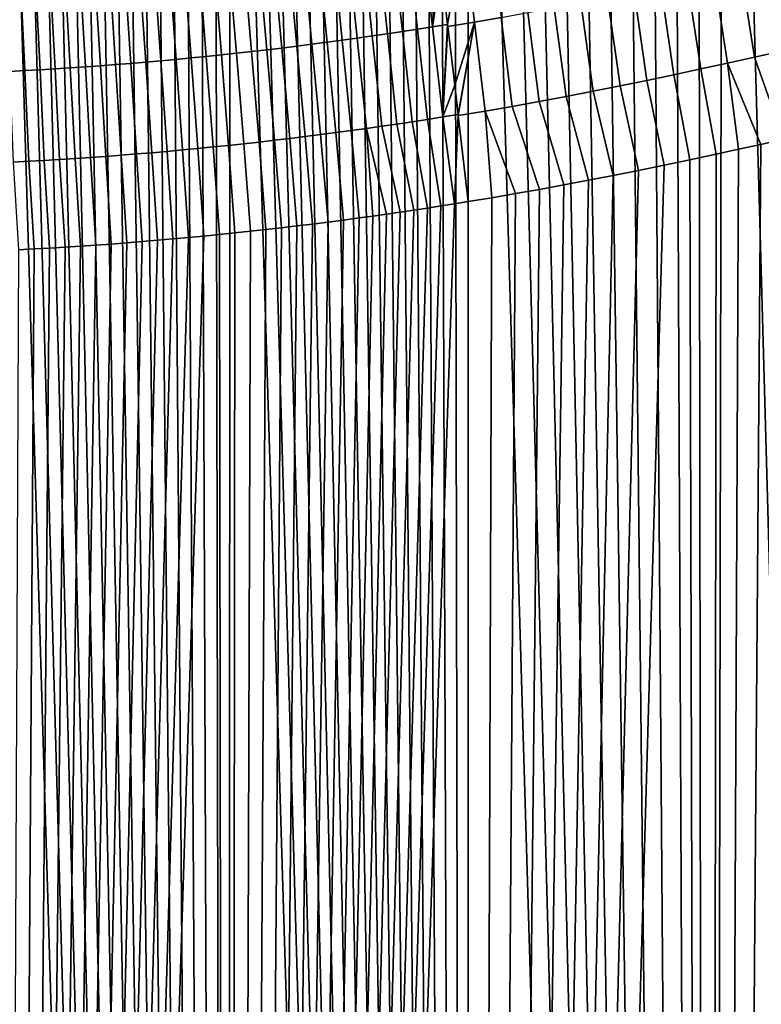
# Model space of a CAD drawing. Header units: metres. Extents: x -240 to 45, y -77 to 27.
# Tile 726 of 1056: x 17.63 to 20.72, y -35.33 to -31.23. Entities that reach past the tile are written whole.
import ezdxf

# ---------------------------------------------------------------- set-up
doc = ezdxf.new("R2010")
doc.units = ezdxf.units.M
doc.layers.add('solid_102011X2', color=7, linetype='CONTINUOUS')

msp = doc.modelspace()

# ---------------------------------------------------------------- linework, layer by layer
at = {"layer": 'solid_102011X2'}
for points in [[(17.503664, -60.200001, 121.550369), (18.500589, -60.200001, 121.625076), (17.584812, -29.382376, 121.558319), (17.522572, -29.367239, 121.552254)], [(18.500589, -60.200001, 121.625076), (17.646948, -29.397299, 121.564186), (17.584812, -29.382376, 121.558319)], [(18.500589, -60.200001, 121.625076), (17.708973, -29.412004, 121.569847), (17.646948, -29.397299, 121.564186)], [(18.500589, -60.200001, 121.625076), (17.770882, -29.426495, 121.575302), (17.708973, -29.412004, 121.569847)], [(18.500589, -60.200001, 121.625076), (17.832689, -29.440771, 121.580551), (17.770882, -29.426495, 121.575302)], [(18.500589, -60.200001, 121.625076), (17.894466, -29.454836, 121.585617), (17.832689, -29.440771, 121.580551)], [(18.500589, -60.200001, 121.625076), (17.956205, -29.468691, 121.590477), (17.894466, -29.454836, 121.585617)], [(18.500589, -60.200001, 121.625076), (18.017883, -29.482332, 121.595146), (17.956205, -29.468691, 121.590477)], [(18.500589, -60.200001, 121.625076), (18.079485, -29.495758, 121.599617), (18.017883, -29.482332, 121.595146)], [(18.500589, -60.200001, 121.625076), (18.140984, -29.50897, 121.603889), (18.079485, -29.495758, 121.599617)], [(18.500589, -60.200001, 121.625076), (18.202364, -29.521963, 121.607964), (18.140984, -29.50897, 121.603889)], [(18.500589, -60.200001, 121.625076), (18.263601, -29.534737, 121.611839), (18.202364, -29.521963, 121.607964)], [(18.500589, -60.200001, 121.625076), (18.324678, -29.547291, 121.615524), (18.263601, -29.534737, 121.611839)], [(18.500589, -60.200001, 121.625076), (18.385572, -29.559624, 121.619003), (18.324678, -29.547291, 121.615524)], [(18.500589, -60.200001, 121.625076), (18.446264, -29.571732, 121.622292), (18.385572, -29.559624, 121.619003)], [(18.500589, -60.200001, 121.625076), (18.506731, -29.583614, 121.625381), (18.446264, -29.571732, 121.622292)], [(18.500589, -60.200001, 121.625076), (19.5, -60.200001, 121.650002), (18.566956, -29.595272, 121.628281), (18.506731, -29.583614, 121.625381)], [(19.5, -60.200001, 121.650002), (18.626917, -29.606701, 121.630981), (18.566956, -29.595272, 121.628281)], [(19.5, -60.200001, 121.650002), (18.686596, -29.617899, 121.633492), (18.626917, -29.606701, 121.630981)], [(19.5, -60.200001, 121.650002), (18.746046, -29.628874, 121.635818), (18.686596, -29.617899, 121.633492)], [(19.5, -60.200001, 121.650002), (18.805292, -29.639624, 121.637962), (18.746046, -29.628874, 121.635818)], [(19.5, -60.200001, 121.650002), (18.864332, -29.65015, 121.639923), (18.805292, -29.639624, 121.637962)], [(19.5, -60.200001, 121.650002), (18.923164, -29.660454, 121.641701), (18.864332, -29.65015, 121.639923)], [(19.5, -60.200001, 121.650002), (18.981791, -29.670532, 121.643303), (18.923164, -29.660454, 121.641701)], [(19.5, -60.200001, 121.650002), (19.040207, -29.680389, 121.64473), (18.981791, -29.670532, 121.643303)], [(19.5, -60.200001, 121.650002), (19.098415, -29.690022, 121.645981), (19.040207, -29.680389, 121.64473)], [(19.5, -60.200001, 121.650002), (19.156416, -29.69943, 121.647057), (19.098415, -29.690022, 121.645981)], [(19.5, -60.200001, 121.650002), (19.214207, -29.708616, 121.647964), (19.156416, -29.69943, 121.647057)], [(19.5, -60.200001, 121.650002), (19.271788, -29.717579, 121.648705), (19.214207, -29.708616, 121.647964)], [(19.5, -60.200001, 121.650002), (19.329157, -29.726318, 121.649269), (19.271788, -29.717579, 121.648705)], [(19.5, -60.200001, 121.650002), (19.386316, -29.734833, 121.649681), (19.329157, -29.726318, 121.649269)], [(19.5, -60.200001, 121.650002), (19.443264, -29.743124, 121.649918), (19.386316, -29.734833, 121.649681)], [(19.5, -60.200001, 121.650002), (19.5, -29.751192, 121.650002), (19.443264, -29.743124, 121.649918)], [(19.595953, -29.764359, 121.649773), (19.5, -29.751192, 121.650002), (19.5, -60.200001, 121.650002), (20.499411, -60.200001, 121.625076)], [(20.499411, -60.200001, 121.625076), (19.691938, -29.776964, 121.649078), (19.595953, -29.764359, 121.649773)], [(20.499411, -60.200001, 121.625076), (19.787952, -29.789011, 121.647934), (19.691938, -29.776964, 121.649078)], [(20.499411, -60.200001, 121.625076), (19.883995, -29.800495, 121.646324), (19.787952, -29.789011, 121.647934)], [(20.499411, -60.200001, 121.625076), (19.980062, -29.811419, 121.644249), (19.883995, -29.800495, 121.646324)], [(20.499411, -60.200001, 121.625076), (20.076153, -29.821781, 121.641724), (19.980062, -29.811419, 121.644249)], [(20.499411, -60.200001, 121.625076), (20.172264, -29.831585, 121.638725), (20.076153, -29.821781, 121.641724)], [(20.499411, -60.200001, 121.625076), (20.268394, -29.840826, 121.635269), (20.172264, -29.831585, 121.638725)], [(20.499411, -60.200001, 121.625076), (20.364536, -29.849508, 121.631355), (20.268394, -29.840826, 121.635269)], [(20.499411, -60.200001, 121.625076), (20.460684, -29.857626, 121.626968), (20.364536, -29.849508, 121.631355)], [(20.499411, -60.200001, 121.625076), (20.556835, -29.865183, 121.622131), (20.460684, -29.857626, 121.626968)], [(20.499411, -60.200001, 121.625076), (21.496336, -60.200001, 121.550369), (20.652994, -29.872179, 121.616821), (20.556835, -29.865183, 121.622131)], [(21.496336, -60.200001, 121.550369), (20.749166, -29.878616, 121.611046), (20.652994, -29.872179, 121.616821)], [(19.636547, -31.219423, 81.516411), (19.525648, -31.238806, 81.515984), (19.481062, -30.869301, 81.472572), (19.590549, -30.850134, 81.472733)], [(19.288221, -31.268686, 81.516289), (19.225456, -31.278389, 81.517059), (19.184439, -30.904074, 81.473274), (19.246332, -30.894491, 81.472382)], [(19.350971, -31.258741, 81.515717), (19.288221, -31.268686, 81.516289), (19.246332, -30.894491, 81.472382), (19.308216, -30.884668, 81.47168)], [(19.350971, -31.258741, 81.515717), (19.308216, -30.884668, 81.47168), (19.370087, -30.874611, 81.471153)], [(19.350971, -31.258741, 81.515717), (19.370087, -30.874611, 81.471153), (19.371614, -30.88772, 81.473007)], [(19.350971, -31.258741, 81.515717), (19.371614, -30.88772, 81.473007), (19.386749, -31.017498, 81.490173)], [(19.413704, -31.248558, 81.515335), (19.386749, -31.017498, 81.490173), (19.481062, -30.869301, 81.472572)], [(19.525648, -31.238806, 81.515984), (19.41474, -31.257439, 81.516167), (19.413704, -31.248558, 81.515335), (19.481062, -30.869301, 81.472572)], [(18.974216, -31.314758, 81.522095), (18.911367, -31.323238, 81.523842), (18.874781, -30.948357, 81.480591), (18.936737, -30.939985, 81.478745)], [(19.03705, -31.306034, 81.520538), (18.974216, -31.314758, 81.522095), (18.936737, -30.939985, 81.478745), (18.99868, -30.931372, 81.477089)], [(19.099869, -31.297064, 81.51918), (19.03705, -31.306034, 81.520538), (18.99868, -30.931372, 81.477089), (19.060614, -30.922516, 81.475624)], [(19.162672, -31.287849, 81.518021), (19.099869, -31.297064, 81.51918), (19.060614, -30.922516, 81.475624), (19.122532, -30.913416, 81.474358)], [(19.225456, -31.278389, 81.517059), (19.162672, -31.287849, 81.518021), (19.122532, -30.913416, 81.474358), (19.184439, -30.904074, 81.473274)], [(18.65983, -31.354704, 81.532822), (18.596916, -31.361956, 81.535561), (18.564837, -30.986563, 81.492676), (18.626846, -30.979408, 81.489876)], [(18.722734, -31.347206, 81.530281), (18.65983, -31.354704, 81.532822), (18.626846, -30.979408, 81.489876), (18.688845, -30.972012, 81.487267)], [(18.785625, -31.339462, 81.527939), (18.722734, -31.347206, 81.530281), (18.688845, -30.972012, 81.487267), (18.750834, -30.964369, 81.484856)], [(18.848503, -31.331472, 81.525795), (18.785625, -31.339462, 81.527939), (18.750834, -30.964369, 81.484856), (18.812813, -30.956486, 81.482628)], [(18.911367, -31.323238, 81.523842), (18.848503, -31.331472, 81.525795), (18.812813, -30.956486, 81.482628), (18.874781, -30.948357, 81.480591)], [(18.219233, -31.400312, 81.556145), (18.15626, -31.405846, 81.560272), (18.130543, -31.029831, 81.517639), (18.192608, -31.02438, 81.513496)], [(18.2822, -31.394533, 81.552216), (18.219233, -31.400312, 81.556145), (18.192608, -31.02438, 81.513496), (18.254663, -31.018684, 81.509552)], [(18.34516, -31.388508, 81.548492), (18.2822, -31.394533, 81.552216), (18.254663, -31.018684, 81.509552), (18.316713, -31.012747, 81.505791)], [(18.408112, -31.382238, 81.54496), (18.34516, -31.388508, 81.548492), (18.316713, -31.012747, 81.505791), (18.378757, -31.006567, 81.502228)], [(18.471056, -31.375723, 81.541626), (18.408112, -31.382238, 81.54496), (18.378757, -31.006567, 81.502228), (18.440792, -31.000143, 81.498848)], [(18.533991, -31.368963, 81.538498), (18.471056, -31.375723, 81.541626), (18.440792, -31.000143, 81.498848), (18.502819, -30.993475, 81.495667)], [(18.596916, -31.361956, 81.535561), (18.533991, -31.368963, 81.538498), (18.502819, -30.993475, 81.495667), (18.564837, -30.986563, 81.492676)], [(19.350971, -31.258741, 81.515717), (19.386749, -31.017498, 81.490173), (19.413704, -31.248558, 81.515335)], [(20.69183, -31.38512, 81.577202), (20.580009, -31.41012, 81.570862), (20.523266, -31.040775, 81.541916), (20.63401, -31.015915, 81.547852)], [(20.803566, -31.359642, 81.58416), (20.69183, -31.38512, 81.577202), (20.63401, -31.015915, 81.547852), (20.744711, -30.990561, 81.554405)], [(17.652451, -31.441236, 81.600441), (17.589497, -31.444544, 81.606361), (17.571951, -31.0679, 81.563591), (17.633999, -31.064651, 81.557716)], [(17.715416, -31.437677, 81.594727), (17.652451, -31.441236, 81.600441), (17.633999, -31.064651, 81.557716), (17.696054, -31.061157, 81.552032)], [(17.778385, -31.433872, 81.589211), (17.715416, -31.437677, 81.594727), (17.696054, -31.061157, 81.552032), (17.758118, -31.057417, 81.546547)], [(17.841362, -31.429819, 81.583885), (17.778385, -31.433872, 81.589211), (17.758118, -31.057417, 81.546547), (17.820185, -31.053431, 81.541245)], [(17.904341, -31.425518, 81.578766), (17.841362, -31.429819, 81.583885), (17.820185, -31.053431, 81.541245), (17.882257, -31.049198, 81.53614)], [(17.967321, -31.420969, 81.573845), (17.904341, -31.425518, 81.578766), (17.882257, -31.049198, 81.53614), (17.94433, -31.044724, 81.531227)], [(18.030304, -31.416174, 81.569122), (17.967321, -31.420969, 81.573845), (17.94433, -31.044724, 81.531227), (18.006403, -31.040003, 81.526505)], [(18.093283, -31.411133, 81.564598), (18.030304, -31.416174, 81.569122), (18.006403, -31.040003, 81.526505), (18.068476, -31.035038, 81.52198)], [(18.15626, -31.405846, 81.560272), (18.093283, -31.411133, 81.564598), (18.068476, -31.035038, 81.52198), (18.130543, -31.029831, 81.517639)], [(20.468113, -31.434633, 81.56514), (20.356146, -31.458637, 81.560051), (20.301695, -31.08897, 81.531868), (20.412491, -31.065134, 81.536591)], [(20.580009, -31.41012, 81.570862), (20.468113, -31.434633, 81.56514), (20.412491, -31.065134, 81.536591), (20.523266, -31.040775, 81.541916)], [(20.356146, -31.458637, 81.560051), (20.24411, -31.482105, 81.55558), (20.190876, -31.112255, 81.527763), (20.301695, -31.08897, 81.531868)], [(20.132008, -31.505005, 81.551735), (20.01984, -31.527306, 81.548515), (19.969187, -31.157059, 81.521385), (20.08004, -31.13496, 81.524269)], [(20.24411, -31.482105, 81.55558), (20.132008, -31.505005, 81.551735), (20.08004, -31.13496, 81.524269), (20.190876, -31.112255, 81.527763)], [(19.90761, -31.548977, 81.545921), (19.795317, -31.569988, 81.543953), (19.747438, -31.199318, 81.517456), (19.858318, -31.17852, 81.519112)], [(20.01984, -31.527306, 81.548515), (19.90761, -31.548977, 81.545921), (19.858318, -31.17852, 81.519112), (19.969187, -31.157059, 81.521385)], [(19.682964, -31.590309, 81.542618), (19.570553, -31.609909, 81.541916), (19.525648, -31.238806, 81.515984), (19.636547, -31.219423, 81.516411)], [(19.795317, -31.569988, 81.543953), (19.682964, -31.590309, 81.542618), (19.636547, -31.219423, 81.516411), (19.747438, -31.199318, 81.517456)], [(19.330219, -31.644535, 81.542313), (19.26652, -31.65436, 81.542953), (19.225456, -31.278389, 81.517059), (19.288221, -31.268686, 81.516289)], [(19.393896, -31.634468, 81.541878), (19.330219, -31.644535, 81.542313), (19.288221, -31.268686, 81.516289), (19.350971, -31.258741, 81.515717)], [(19.393896, -31.634468, 81.541878), (19.350971, -31.258741, 81.515717), (19.413704, -31.248558, 81.515335)], [(19.393896, -31.634468, 81.541878), (19.413704, -31.248558, 81.515335), (19.41474, -31.257439, 81.516167)], [(19.393896, -31.634468, 81.541878), (19.41474, -31.257439, 81.516167), (19.443239, -31.501608, 81.535027)], [(19.443239, -31.501608, 81.535027), (19.41474, -31.257439, 81.516167), (19.525648, -31.238806, 81.515984)], [(19.45755, -31.624161, 81.541634), (19.443239, -31.501608, 81.535027), (19.525648, -31.238806, 81.515984)], [(19.458086, -31.628757, 81.54184), (19.45755, -31.624161, 81.541634), (19.525648, -31.238806, 81.515984)], [(19.570553, -31.609909, 81.541916), (19.458086, -31.628757, 81.54184), (19.525648, -31.238806, 81.515984)], [(19.075289, -31.682354, 81.546097), (19.011503, -31.691189, 81.547554), (18.974216, -31.314758, 81.522095), (19.03705, -31.306034, 81.520538)], [(19.139053, -31.673269, 81.544846), (19.075289, -31.682354, 81.546097), (19.03705, -31.306034, 81.520538), (19.099869, -31.297064, 81.51918)], [(19.202799, -31.663939, 81.5438), (19.139053, -31.673269, 81.544846), (19.099869, -31.297064, 81.51918), (19.162672, -31.287849, 81.518021)], [(19.26652, -31.65436, 81.542953), (19.202799, -31.663939, 81.5438), (19.162672, -31.287849, 81.518021), (19.225456, -31.278389, 81.517059)], [(18.69232, -31.731657, 81.557884), (18.628439, -31.739008, 81.560562), (18.596916, -31.361956, 81.535561), (18.65983, -31.354704, 81.532822)], [(18.756187, -31.72406, 81.555412), (18.69232, -31.731657, 81.557884), (18.65983, -31.354704, 81.532822), (18.722734, -31.347206, 81.530281)], [(18.820042, -31.716213, 81.553139), (18.756187, -31.72406, 81.555412), (18.722734, -31.347206, 81.530281), (18.785625, -31.339462, 81.527939)], [(18.883879, -31.70812, 81.551071), (18.820042, -31.716213, 81.553139), (18.785625, -31.339462, 81.527939), (18.848503, -31.331472, 81.525795)], [(18.947701, -31.699778, 81.54921), (18.883879, -31.70812, 81.551071), (18.848503, -31.331472, 81.525795), (18.911367, -31.323238, 81.523842)], [(19.011503, -31.691189, 81.547554), (18.947701, -31.699778, 81.54921), (18.911367, -31.323238, 81.523842), (18.974216, -31.314758, 81.522095)], [(18.308874, -31.772043, 81.577019), (18.244938, -31.777906, 81.580925), (18.219233, -31.400312, 81.556145), (18.2822, -31.394533, 81.552216)], [(18.372805, -31.765932, 81.573318), (18.308874, -31.772043, 81.577019), (18.2822, -31.394533, 81.552216), (18.34516, -31.388508, 81.548492)], [(18.436728, -31.759573, 81.569817), (18.372805, -31.765932, 81.573318), (18.34516, -31.388508, 81.548492), (18.408112, -31.382238, 81.54496)], [(18.500643, -31.752966, 81.566528), (18.436728, -31.759573, 81.569817), (18.408112, -31.382238, 81.54496), (18.471056, -31.375723, 81.541626)], [(18.564547, -31.746111, 81.563438), (18.500643, -31.752966, 81.566528), (18.471056, -31.375723, 81.541626), (18.533991, -31.368963, 81.538498)], [(18.628439, -31.739008, 81.560562), (18.564547, -31.746111, 81.563438), (18.533991, -31.368963, 81.538498), (18.596916, -31.361956, 81.535561)], [(20.580009, -31.41012, 81.570862), (20.69183, -31.38512, 81.577202), (20.812737, -31.727488, 81.593018), (20.718637, -31.748692, 81.587067)], [(20.69183, -31.38512, 81.577202), (20.803566, -31.359642, 81.58416), (20.907465, -31.705788, 81.599464), (20.812737, -31.727488, 81.593018)], [(17.79731, -31.811995, 81.614021), (17.733372, -31.815865, 81.619576), (17.715416, -31.437677, 81.594727), (17.778385, -31.433872, 81.589211)], [(17.861254, -31.807873, 81.608681), (17.79731, -31.811995, 81.614021), (17.778385, -31.433872, 81.589211), (17.841362, -31.429819, 81.583885)], [(17.925201, -31.803501, 81.603539), (17.861254, -31.807873, 81.608681), (17.841362, -31.429819, 81.583885), (17.904341, -31.425518, 81.578766)], [(17.989151, -31.79888, 81.598602), (17.925201, -31.803501, 81.603539), (17.904341, -31.425518, 81.578766), (17.967321, -31.420969, 81.573845)], [(18.053101, -31.794008, 81.593872), (17.989151, -31.79888, 81.598602), (17.967321, -31.420969, 81.573845), (18.030304, -31.416174, 81.569122)], [(18.117048, -31.788889, 81.589355), (18.053101, -31.794008, 81.593872), (18.030304, -31.416174, 81.569122), (18.093283, -31.411133, 81.564598)], [(18.180996, -31.783522, 81.585037), (18.117048, -31.788889, 81.589355), (18.093283, -31.411133, 81.564598), (18.15626, -31.405846, 81.560272)], [(18.244938, -31.777906, 81.580925), (18.180996, -31.783522, 81.585037), (18.15626, -31.405846, 81.560272), (18.219233, -31.400312, 81.556145)], [(20.356146, -31.458637, 81.560051), (20.468113, -31.434633, 81.56514), (20.532904, -31.789511, 81.576622), (20.423416, -31.812908, 81.571274)], [(20.468113, -31.434633, 81.56514), (20.580009, -31.41012, 81.570862), (20.625313, -31.769377, 81.581604), (20.532904, -31.789511, 81.576622)], [(20.580009, -31.41012, 81.570862), (20.718637, -31.748692, 81.587067), (20.625313, -31.769377, 81.581604)], [(17.669441, -31.819487, 81.625328), (17.605518, -31.822855, 81.631294), (17.589497, -31.444544, 81.606361), (17.652451, -31.441236, 81.600441)], [(17.733372, -31.815865, 81.619576), (17.669441, -31.819487, 81.625328), (17.652451, -31.441236, 81.600441), (17.715416, -31.437677, 81.594727)], [(20.24411, -31.482105, 81.55558), (20.356146, -31.458637, 81.560051), (20.423416, -31.812908, 81.571274), (20.315651, -31.835438, 81.566597)], [(19.393896, -31.634468, 81.541878), (19.443239, -31.501608, 81.535027), (19.45755, -31.624161, 81.541634)], [(20.01984, -31.527306, 81.548515), (20.132008, -31.505005, 81.551735), (20.209267, -31.857162, 81.562546), (20.104141, -31.878115, 81.559105)], [(20.132008, -31.505005, 81.551735), (20.24411, -31.482105, 81.55558), (20.315651, -31.835438, 81.566597), (20.209267, -31.857162, 81.562546)], [(19.795317, -31.569988, 81.543953), (19.90761, -31.548977, 81.545921), (20.000278, -31.898289, 81.556244), (19.89768, -31.917688, 81.553947)], [(19.90761, -31.548977, 81.545921), (20.01984, -31.527306, 81.548515), (20.104141, -31.878115, 81.559105), (20.000278, -31.898289, 81.556244)], [(19.570553, -31.609909, 81.541916), (19.682964, -31.590309, 81.542618), (19.79635, -31.936314, 81.552193), (19.696293, -31.954161, 81.550964)], [(19.682964, -31.590309, 81.542618), (19.795317, -31.569988, 81.543953), (19.89768, -31.917688, 81.553947), (19.79635, -31.936314, 81.552193)], [(21.496336, -60.200001, 81.649635), (20.499411, -60.200001, 81.574921), (21.385944, -31.590809, 81.638893), (21.482573, -31.566519, 81.648262)], [(20.499411, -60.200001, 81.574921), (21.289862, -31.61462, 81.630051), (21.385944, -31.590809, 81.638893)], [(19.330219, -31.644535, 81.542313), (19.393896, -31.634468, 81.541878), (19.443056, -31.9967, 81.550079), (19.386137, -32.005676, 81.550323)], [(19.393896, -31.634468, 81.541878), (19.45755, -31.624161, 81.541634), (19.443056, -31.9967, 81.550079)], [(19.458086, -31.628757, 81.54184), (19.443056, -31.9967, 81.550079), (19.45755, -31.624161, 81.541634)], [(19.458086, -31.628757, 81.54184), (19.5, -31.98753, 81.550003), (19.443056, -31.9967, 81.550079)], [(19.458086, -31.628757, 81.54184), (19.570553, -31.609909, 81.541916), (19.597507, -31.971233, 81.55024), (19.5, -31.98753, 81.550003)], [(19.570553, -31.609909, 81.541916), (19.696293, -31.954161, 81.550964), (19.597507, -31.971233, 81.55024)], [(20.499411, -60.200001, 81.574921), (21.194023, -31.638012, 81.621689), (21.289862, -31.61462, 81.630051)], [(20.499411, -60.200001, 81.574921), (21.098249, -31.661022, 81.6138), (21.194023, -31.638012, 81.621689)], [(19.075289, -31.682354, 81.546097), (19.101908, -32.047653, 81.553955), (19.045139, -32.055466, 81.555161), (19.011503, -31.691189, 81.547554)], [(19.075289, -31.682354, 81.546097), (19.139053, -31.673269, 81.544846), (19.215525, -32.031445, 81.552017), (19.158703, -32.039646, 81.552902)], [(19.075289, -31.682354, 81.546097), (19.158703, -32.039646, 81.552902), (19.101908, -32.047653, 81.553955)], [(19.139053, -31.673269, 81.544846), (19.202799, -31.663939, 81.5438), (19.272371, -32.023048, 81.551292), (19.215525, -32.031445, 81.552017)], [(19.202799, -31.663939, 81.5438), (19.26652, -31.65436, 81.542953), (19.329243, -32.014458, 81.550728), (19.272371, -32.023048, 81.551292)], [(19.26652, -31.65436, 81.542953), (19.330219, -31.644535, 81.542313), (19.386137, -32.005676, 81.550323), (19.329243, -32.014458, 81.550728)], [(20.499411, -60.200001, 81.574921), (21.002684, -31.683624, 81.606392), (21.098249, -31.661022, 81.6138)], [(18.756187, -31.72406, 81.555412), (18.785971, -32.088715, 81.562721), (18.72127, -32.096394, 81.565132), (18.69232, -31.731657, 81.557884)], [(18.820042, -31.716213, 81.553139), (18.850708, -32.080784, 81.560516), (18.785971, -32.088715, 81.562721), (18.756187, -31.72406, 81.555412)], [(18.883879, -31.70812, 81.551071), (18.915482, -32.072598, 81.558525), (18.850708, -32.080784, 81.560516), (18.820042, -31.716213, 81.553139)], [(18.947701, -31.699778, 81.54921), (18.980293, -32.064156, 81.55674), (18.915482, -32.072598, 81.558525), (18.883879, -31.70812, 81.551071)], [(19.011503, -31.691189, 81.547554), (19.045139, -32.055466, 81.555161), (18.980293, -32.064156, 81.55674), (18.947701, -31.699778, 81.54921)], [(20.499411, -60.200001, 81.574921), (20.907465, -31.705788, 81.599464), (21.002684, -31.683624, 81.606392)], [(20.499411, -60.200001, 81.574921), (20.812737, -31.727488, 81.593018), (20.907465, -31.705788, 81.599464)], [(18.372805, -31.765932, 81.573318), (18.436728, -31.759573, 81.569817), (18.462883, -32.124565, 81.576843), (18.398392, -32.13097, 81.580284)], [(18.500643, -31.752966, 81.566528), (18.527416, -32.117905, 81.573601), (18.462883, -32.124565, 81.576843), (18.436728, -31.759573, 81.569817)], [(18.564547, -31.746111, 81.563438), (18.59199, -32.110989, 81.570572), (18.527416, -32.117905, 81.573601), (18.500643, -31.752966, 81.566528)], [(18.628439, -31.739008, 81.560562), (18.656609, -32.103821, 81.567749), (18.59199, -32.110989, 81.570572), (18.564547, -31.746111, 81.563438)], [(18.69232, -31.731657, 81.557884), (18.72127, -32.096394, 81.565132), (18.656609, -32.103821, 81.567749), (18.628439, -31.739008, 81.560562)], [(20.499411, -60.200001, 81.574921), (20.718637, -31.748692, 81.587067), (20.812737, -31.727488, 81.593018)], [(20.499411, -60.200001, 81.574921), (20.625313, -31.769377, 81.581604), (20.718637, -31.748692, 81.587067)], [(17.861254, -31.807873, 81.608681), (17.925201, -31.803501, 81.603539), (17.948063, -32.168781, 81.610153), (17.883881, -32.173187, 81.615242)], [(17.925201, -31.803501, 81.603539), (17.989151, -31.79888, 81.598602), (18.012283, -32.164127, 81.60527), (17.948063, -32.168781, 81.610153)], [(17.989151, -31.79888, 81.598602), (18.053101, -31.794008, 81.593872), (18.076538, -32.159225, 81.600594), (18.012283, -32.164127, 81.60527)], [(18.053101, -31.794008, 81.593872), (18.117048, -31.788889, 81.589355), (18.140831, -32.154076, 81.596123), (18.076538, -32.159225, 81.600594)], [(18.117048, -31.788889, 81.589355), (18.180996, -31.783522, 81.585037), (18.205164, -32.148674, 81.591858), (18.140831, -32.154076, 81.596123)], [(18.180996, -31.783522, 81.585037), (18.244938, -31.777906, 81.580925), (18.269533, -32.143024, 81.587791), (18.205164, -32.148674, 81.591858)], [(18.244938, -31.777906, 81.580925), (18.308874, -31.772043, 81.577019), (18.333942, -32.137123, 81.583939), (18.269533, -32.143024, 81.587791)], [(18.308874, -31.772043, 81.577019), (18.372805, -31.765932, 81.573318), (18.398392, -32.13097, 81.580284), (18.333942, -32.137123, 81.583939)], [(20.499411, -60.200001, 81.574921), (20.423416, -31.812908, 81.571274), (20.532904, -31.789511, 81.576622)], [(20.499411, -60.200001, 81.574921), (20.532904, -31.789511, 81.576622), (20.625313, -31.769377, 81.581604)], [(17.605518, -31.822855, 81.631294), (17.669441, -31.819487, 81.625328), (17.691622, -32.18491, 81.631721), (17.627632, -32.188316, 81.637619)], [(17.669441, -31.819487, 81.625328), (17.733372, -31.815865, 81.619576), (17.755657, -32.181255, 81.626022), (17.691622, -32.18491, 81.631721)], [(17.733372, -31.815865, 81.619576), (17.79731, -31.811995, 81.614021), (17.819742, -32.177345, 81.620529), (17.755657, -32.181255, 81.626022)], [(17.79731, -31.811995, 81.614021), (17.861254, -31.807873, 81.608681), (17.883881, -32.173187, 81.615242), (17.819742, -32.177345, 81.620529)], [(20.499411, -60.200001, 81.574921), (19.5, -60.200001, 81.550003), (20.315651, -31.835438, 81.566597), (20.423416, -31.812908, 81.571274)], [(20.209267, -31.857162, 81.562546), (20.315651, -31.835438, 81.566597), (19.5, -60.200001, 81.550003)], [(20.104141, -31.878115, 81.559105), (20.209267, -31.857162, 81.562546), (19.5, -60.200001, 81.550003)], [(20.000278, -31.898289, 81.556244), (20.104141, -31.878115, 81.559105), (19.5, -60.200001, 81.550003)], [(19.89768, -31.917688, 81.553947), (20.000278, -31.898289, 81.556244), (19.5, -60.200001, 81.550003)], [(19.79635, -31.936314, 81.552193), (19.89768, -31.917688, 81.553947), (19.5, -60.200001, 81.550003)], [(19.696293, -31.954161, 81.550964), (19.79635, -31.936314, 81.552193), (19.5, -60.200001, 81.550003)], [(19.597507, -31.971233, 81.55024), (19.696293, -31.954161, 81.550964), (19.5, -60.200001, 81.550003)], [(19.443056, -31.9967, 81.550079), (19.5, -31.98753, 81.550003), (19.5, -60.200001, 81.550003), (18.500589, -60.200001, 81.574921)], [(18.500589, -60.200001, 81.574921), (19.386137, -32.005676, 81.550323), (19.443056, -31.9967, 81.550079)], [(18.500589, -60.200001, 81.574921), (19.329243, -32.014458, 81.550728), (19.386137, -32.005676, 81.550323)], [(19.597507, -31.971233, 81.55024), (19.5, -60.200001, 81.550003), (19.5, -31.98753, 81.550003)], [(18.500589, -60.200001, 81.574921), (19.272371, -32.023048, 81.551292), (19.329243, -32.014458, 81.550728)], [(18.500589, -60.200001, 81.574921), (19.215525, -32.031445, 81.552017), (19.272371, -32.023048, 81.551292)], [(18.500589, -60.200001, 81.574921), (19.158703, -32.039646, 81.552902), (19.215525, -32.031445, 81.552017)], [(18.500589, -60.200001, 81.574921), (19.101908, -32.047653, 81.553955), (19.158703, -32.039646, 81.552902)], [(18.500589, -60.200001, 81.574921), (19.045139, -32.055466, 81.555161), (19.101908, -32.047653, 81.553955)], [(18.500589, -60.200001, 81.574921), (18.980293, -32.064156, 81.55674), (19.045139, -32.055466, 81.555161)], [(18.500589, -60.200001, 81.574921), (18.915482, -32.072598, 81.558525), (18.980293, -32.064156, 81.55674)], [(18.500589, -60.200001, 81.574921), (18.850708, -32.080784, 81.560516), (18.915482, -32.072598, 81.558525)], [(18.500589, -60.200001, 81.574921), (18.785971, -32.088715, 81.562721), (18.850708, -32.080784, 81.560516)], [(18.500589, -60.200001, 81.574921), (18.72127, -32.096394, 81.565132), (18.785971, -32.088715, 81.562721)], [(18.500589, -60.200001, 81.574921), (17.503664, -60.200001, 81.649635), (18.398392, -32.13097, 81.580284), (18.462883, -32.124565, 81.576843)], [(17.503664, -60.200001, 81.649635), (18.333942, -32.137123, 81.583939), (18.398392, -32.13097, 81.580284)], [(18.500589, -60.200001, 81.574921), (18.462883, -32.124565, 81.576843), (18.527416, -32.117905, 81.573601)], [(18.500589, -60.200001, 81.574921), (18.656609, -32.103821, 81.567749), (18.72127, -32.096394, 81.565132)], [(18.500589, -60.200001, 81.574921), (18.59199, -32.110989, 81.570572), (18.656609, -32.103821, 81.567749)], [(18.500589, -60.200001, 81.574921), (18.527416, -32.117905, 81.573601), (18.59199, -32.110989, 81.570572)], [(17.503664, -60.200001, 81.649635), (18.269533, -32.143024, 81.587791), (18.333942, -32.137123, 81.583939)], [(17.503664, -60.200001, 81.649635), (18.205164, -32.148674, 81.591858), (18.269533, -32.143024, 81.587791)], [(17.503664, -60.200001, 81.649635), (18.140831, -32.154076, 81.596123), (18.205164, -32.148674, 81.591858)], [(17.503664, -60.200001, 81.649635), (18.076538, -32.159225, 81.600594), (18.140831, -32.154076, 81.596123)], [(17.503664, -60.200001, 81.649635), (18.012283, -32.164127, 81.60527), (18.076538, -32.159225, 81.600594)], [(17.503664, -60.200001, 81.649635), (17.948063, -32.168781, 81.610153), (18.012283, -32.164127, 81.60527)], [(17.503664, -60.200001, 81.649635), (17.883881, -32.173187, 81.615242), (17.948063, -32.168781, 81.610153)], [(17.503664, -60.200001, 81.649635), (17.819742, -32.177345, 81.620529), (17.883881, -32.173187, 81.615242)], [(17.503664, -60.200001, 81.649635), (17.755657, -32.181255, 81.626022), (17.819742, -32.177345, 81.620529)], [(17.503664, -60.200001, 81.649635), (17.691622, -32.18491, 81.631721), (17.755657, -32.181255, 81.626022)], [(17.503664, -60.200001, 81.649635), (17.627632, -32.188316, 81.637619), (17.691622, -32.18491, 81.631721)]]:
    msp.add_3dface(points, dxfattribs=at)

doc.saveas('drawing.dxf')
